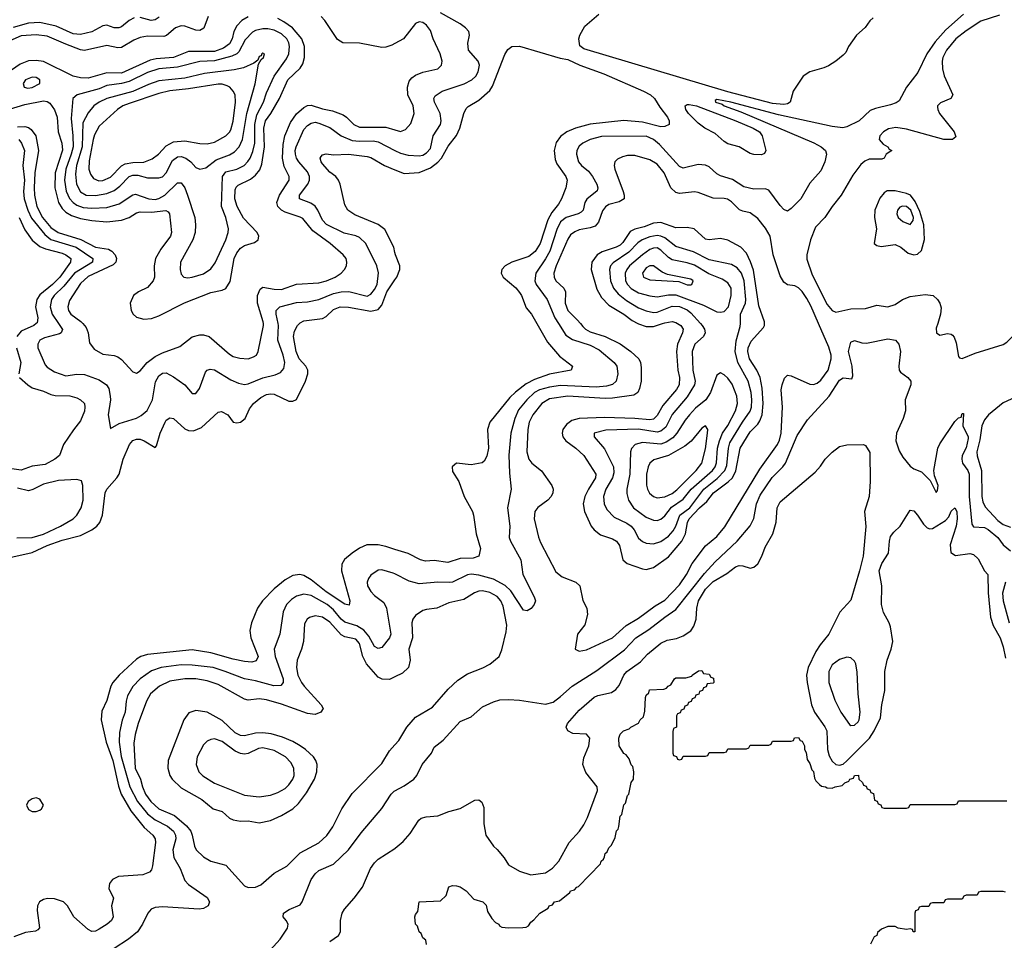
# Model space of a CAD drawing. Header units: inches. Extents: x 501365 to 657855, y 482276 to 547543.
# Tile 275 of 656: x 577982 to 583276, y 496684 to 501634. Entities that reach past the tile are written whole.
import ezdxf

# ---------------------------------------------------------------- set-up
doc = ezdxf.new("R2010")
doc.units = ezdxf.units.IN
doc.header["$MEASUREMENT"] = 0
for name, color, linetype in [('A5479', 7, 'Continuous'), ('A5489', 7, 'Continuous'), ('A5570', 7, 'Continuous'), ('A5580', 7, 'Continuous')]:
    doc.layers.add(name, color=color, linetype=linetype)

msp = doc.modelspace()

# ---------------------------------------------------------------- linework, layer by layer
at = {"layer": 'A5479', "color": 5}
for points, elevation in [([(577930, 498741.9), (578050, 498769.8), (578130, 498806.1), (578210, 498835.3), (578310, 498860.4), (578369.9, 498890.1), (578397.4, 498910), (578412.5, 498930), (578427.9, 498970), (578441.5, 499090), (578450.5, 499110), (578504.2, 499170), (578516.4, 499190), (578539.4, 499270), (578572.1, 499350), (578590, 499371.5), (578610, 499378.5), (578630, 499378.1), (578652, 499370), (578710, 499333.4), (578717.5, 499342.5), (578738.1, 499410), (578763.8, 499470), (578770, 499481.3), (578790, 499493.7), (578810, 499488.9), (578870, 499433.7), (578890, 499424.4), (578916.7, 499423.3), (578959.7, 499440.3), (579050, 499523.1), (579066.4, 499526.4), (579101.6, 499510), (579130.3, 499470.3), (579150, 499466), (579170, 499470.2), (579194, 499490), (579218.5, 499541.5), (579239, 499570), (579277.9, 499602.1), (579310, 499618.7), (579330, 499622.3), (579350, 499619.6), (579430, 499582.7), (579450, 499583.2), (579470, 499591.7), (579519.4, 499690), (579530.9, 499730), (579531.6, 499750), (579521, 499770), (579485.3, 499810), (579469.5, 499850.5), (579454.1, 499930), (579460.4, 499959.6), (579476.5, 499990), (579486, 500000)], 1940), ([(578070.5, 500000), (578058.6, 499990), (577990, 499958.6), (577966.4, 499930)], 1940), ([(578190.7, 500000), (578211.8, 499968.2), (578205.8, 499950), (578195.5, 499944.5), (578116.4, 499923.6), (578091.1, 499910), (578079.8, 499890), (578079.8, 499870), (578118.3, 499778.3), (578130, 499765.2), (578170, 499740.5), (578230, 499719.5), (578290, 499727.3), (578330, 499725.5), (578410, 499697.3), (578448.4, 499670), (578461.2, 499650), (578469.5, 499610), (578470.1, 499589.9), (578457.2, 499510), (578470, 499436), (578517.7, 499462.3), (578610, 499491.6), (578634.6, 499505.4), (578666.8, 499533.2), (578695.6, 499590), (578712.7, 499687.3), (578730, 499718.4), (578750, 499733.1), (578770, 499734.6), (578810, 499713), (578870.1, 499670.1), (578910, 499623.7), (578916.3, 499623.7), (578930, 499624.4), (578949.1, 499650.9), (578982, 499738), (578990, 499748.9), (579005.9, 499754.1), (579030, 499750.9), (579116.7, 499696.7), (579159, 499679), (579190, 499672.5), (579210, 499675.5), (579290, 499708.2), (579355.7, 499724.3), (579383.6, 499736.4), (579401.9, 499758.1), (579407.2, 499790), (579399, 499830), (579369.9, 499910), (579374.2, 499990), (579372, 500000)], 1960), ([(578321, 500000), (578339, 499979), (578350.2, 499950), (578357, 499897), (578382.6, 499862.6), (578430, 499835.8), (578490, 499827.8), (578510, 499820.4), (578530, 499805.9), (578590, 499741.1), (578610, 499733.4), (578630, 499746), (578667.3, 499790), (578710, 499822), (578750, 499842.4), (578843.3, 499876.7), (578910, 499929.4), (578950, 499939.5), (578970, 499939.8), (579000.3, 499930), (579110, 499835.2), (579130, 499823.5), (579165.7, 499814.3), (579209.8, 499810.2), (579239.8, 499820.2), (579255.1, 499830), (579263.5, 499850), (579293.5, 499990), (579292.4, 500000)], 1980), ([(577964.5, 499870), (577989, 499790), (577976.9, 499730)], 1940), ([(577981.8, 499710), (578025.4, 499670), (578050, 499655.1), (578110, 499636.6), (578150, 499618), (578172.7, 499612.7), (578251.1, 499611.1), (578290, 499600.1), (578308.9, 499590), (578330, 499570.2), (578333.1, 499550), (578330, 499529.6), (578310, 499476.4), (578271.1, 499428.9), (578217.8, 499350), (578196.1, 499290), (578170.3, 499270), (578118.5, 499241.5), (578050, 499233.6), (577990, 499212), (577890, 499226.1)], 1940), ([(577967.3, 498847.3), (578050, 498849.6), (578110, 498867.9), (578201.4, 498910), (578269.8, 498950), (578289.8, 498970), (578312.7, 499010), (578323.2, 499050), (578322, 499130), (578313.8, 499153.8), (578290, 499160.9), (578190, 499156.3), (578110, 499136.5), (578052.9, 499107.1), (578030, 499101), (577970, 499115.7)], 1960), ([(580000, 498785.8), (579950, 498801.3), (579909.9, 498809.9), (579849.3, 498810.7), (579810, 498792.2), (579770, 498764.7), (579729.2, 498730.8), (579714.1, 498705.9), (579711.8, 498670), (579757.5, 498510), (579753.8, 498486.2), (579730, 498491.9), (579630, 498557.4), (579550, 498621.2), (579510, 498645), (579488.5, 498651.5), (579450, 498645.9), (579410, 498622.8), (579350, 498573.9), (579287.7, 498510), (579260.8, 498470), (579228.4, 498390), (579219.8, 498350), (579224.7, 498310), (579264.4, 498210), (579253.7, 498186.3), (579230, 498179.6), (579190, 498182.7), (579130, 498194.8), (579010, 498229.9), (578910, 498245.1), (578670, 498220.1), (578633.8, 498210), (578610, 498196.4), (578517.3, 498110), (578482.3, 498070), (578472.1, 498050), (578450, 497974), (578423.6, 497916.4), (578419.6, 497870), (578446.6, 497750), (578482.4, 497650), (578512.9, 497512.9), (578528.6, 497470), (578579.5, 497379.5), (578651.3, 497291.3), (578697.4, 497250), (578710.1, 497230), (578712.5, 497210), (578695.6, 497084.4), (578690, 497062.7), (578680.5, 497050), (578643.7, 497036.3), (578513.1, 497026.9), (578480.4, 497010), (578464.6, 496990), (578462, 496962), (578486.4, 496910), (578476.5, 496870), (578484.4, 496810), (578475.8, 496790), (578453.1, 496770), (578410, 496744.1), (578390, 496732.9), (578370, 496730.7), (578350, 496742.3), (578274.1, 496810), (578238.4, 496870), (578217.8, 496890), (578170, 496907.7), (578131.3, 496908.7), (578110, 496903), (578088.3, 496890), (578078.2, 496870), (578076.2, 496843.8), (578089.3, 496750.7), (578080.4, 496739.6), (578067.2, 496732.8), (578014.2, 496725.8), (577950, 496703.4)], 1940), ([(580000, 498653.7), (579990, 498658.7), (579930, 498675.2), (579910, 498673.2), (579870, 498646.9), (579856.9, 498630), (579850.2, 498610), (579853, 498590), (579870, 498559), (579890, 498537.6), (579940.7, 498500.7), (579954.6, 498470), (579978.3, 498330), (579970.1, 498310), (579930, 498257.6), (579910, 498252.4), (579890, 498263.9), (579859.7, 498319.7), (579832.1, 498352.1), (579795.3, 498375.3), (579730, 498394.6), (579710.9, 498410.9), (579670, 498460.6), (579634.5, 498490), (579550, 498537.3), (579510, 498545.2), (579470, 498534.6), (579443.3, 498516.7), (579417.3, 498490), (579398.9, 498450), (579381.5, 498330), (579350.2, 498249.8), (579355.4, 498210), (579398.4, 498090), (579399.3, 498070), (579385.4, 498054.6), (579348.6, 498051.4), (579250, 498078.4), (579190, 498089.4), (579087.6, 498130), (579023, 498150), (578910, 498164), (578850, 498164.3), (578742.4, 498150), (578690, 498132.4), (578630, 498090.5), (578590.8, 498049.2), (578562.3, 497997.7), (578554.4, 497970), (578549.5, 497910.5), (578532.4, 497867.6), (578518, 497802), (578517.1, 497750), (578527.9, 497672.1), (578573.9, 497510), (578616.3, 497430), (578670, 497363.9), (578710, 497331.2), (578777.6, 497297.6), (578808.5, 497270), (578819.1, 497250), (578821.5, 497230), (578804.9, 497170), (578810.1, 497130), (578844.6, 497070), (578870, 497006.3), (578890, 496984.1), (578990, 496914.3), (579002, 496890), (578995.5, 496870), (578970, 496855.8), (578947.9, 496852.1), (578750, 496864.6), (578710, 496860.1), (578688.6, 496851.4), (578671, 496830), (578642.5, 496770), (578615, 496730), (578567.6, 496690), (578490, 496640.6)], 1960), ([(580000, 498100.7), (579970, 498085.9), (579931.7, 498088.3), (579910, 498099.4), (579846, 498170), (579826.5, 498210), (579810, 498280.5), (579790, 498302.2), (579730, 498314.9), (579710, 498327.2), (579650, 498393.8), (579610, 498421.1), (579570, 498428), (579540.8, 498419.2), (579528.2, 498410), (579514.2, 498385.8), (579507.8, 498290), (579497.5, 498250), (579473.3, 498190), (579470.6, 498150), (579477.7, 498110), (579498.2, 498070), (579511.8, 498050), (579603.9, 497950), (579613.1, 497930), (579601.6, 497910), (579570, 497898.5), (579530, 497903.8), (579390, 497953.7), (579310, 497977.1), (579270, 497981.9), (579210, 497974.6), (579190, 497980.5), (579050, 498059.5), (578990, 498079.7), (578930, 498089.6), (578870, 498089.9), (578790, 498077.7), (578734.5, 498050), (578685.3, 498010), (578664, 497970), (578619.6, 497850), (578603.4, 497790), (578596.7, 497743.3), (578603.8, 497610), (578631.9, 497550), (578642, 497510), (578659.2, 497470), (578687.4, 497430), (578730, 497391.7), (578815.1, 497355.1), (578879.9, 497299.9), (578901.9, 497270), (578910.1, 497250), (578922, 497190), (578931.1, 497171.1), (578970, 497131.9), (579010, 497110.1), (579090, 497087.6), (579190, 496976.9), (579210, 496968.1), (579250, 496969), (579278, 496982), (579350, 497045.2), (579418, 497082), (579490, 497154.1), (579590, 497208.6), (579633.2, 497246.8), (579665.5, 497294.5), (579714.9, 497390), (579770, 497473.2), (579930, 497635.2), (579970, 497702.3), (580000, 497735.2)], 1980), ([(579310, 496609.1), (579383.1, 496690), (579421.8, 496750), (579424.8, 496770), (579415.6, 496790), (579398.5, 496810), (579401.3, 496830), (579431.8, 496850), (579490, 496874.4), (579501.1, 496890), (579549, 497010), (579570, 497041.7), (579590, 497058.8), (579670, 497092.9), (579749.8, 497170), (579818.1, 497261.9), (579930, 497392.7), (579978.7, 497470), (579995, 497485), (580000, 497487.7)], 1960), ([(579650, 496677.3), (579696, 496710), (579707, 496730), (579706.6, 496790), (579716.8, 496830), (579728.5, 496851.5), (579780.4, 496910), (579824.5, 496970), (579867.4, 497070), (579890, 497100.3), (579910, 497120.3), (580000, 497177.9)], 1940)]:
    msp.add_lwpolyline(points, dxfattribs=dict(at, elevation=elevation))
for points, elevation in [([(578930, 497919.9), (578892.4, 497907.6), (578864, 497870), (578780.4, 497650), (578777.9, 497610), (578790.1, 497570), (578802.5, 497550), (578850, 497504.4), (578961.6, 497441.6), (579022.3, 497390), (579070, 497375.7), (579110, 497341), (579130, 497331), (579170, 497325.3), (579210, 497326.3), (579270, 497315.9), (579330, 497328.1), (579390, 497354.1), (579450, 497390.1), (579480.5, 497419.5), (579523.5, 497476.5), (579567.4, 497550), (579580.5, 497590), (579581.6, 497630), (579575.2, 497650), (579561.7, 497670), (579518.7, 497710), (579489.8, 497730), (579450, 497752.9), (579396, 497776), (579334.1, 497794.1), (579290, 497799.7), (579250, 497798.5), (579190, 497783.5), (579170, 497784.3), (579140.2, 497800.2), (579070, 497866.3), (578990.2, 497909.8)], 2020), ([(579030, 497767.2), (579010, 497764.1), (578990, 497754.2), (578970, 497734.3), (578935.9, 497670), (578930.2, 497630), (578945.2, 497590), (578967.6, 497567.6), (579030, 497529.5), (579190, 497464.3), (579270, 497455), (579330, 497464.2), (579370, 497479), (579410, 497500.9), (579430, 497519.3), (579450.5, 497550), (579457.4, 497570), (579455.5, 497610), (579439.6, 497639.6), (579410.6, 497670.6), (579350, 497704.8), (579290, 497719), (579265.5, 497714.5), (579210, 497688.1), (579190, 497685), (579170, 497688.3), (579141.3, 497701.3), (579070, 497753.1)], 2040), ([(578070, 497449.3), (578050, 497443.7), (578027.3, 497430), (578019.1, 497410), (578030, 497388), (578050, 497377.1), (578070, 497377.1), (578090, 497384.4), (578099.3, 497390), (578109.3, 497410), (578090, 497442.7)], 1940)]:
    msp.add_lwpolyline(points, close=True, dxfattribs=dict(at, elevation=elevation))
at = {"layer": 'A5489', "color": 5}
for points, elevation in [([(580878.3, 500000), (580918.3, 499938.3), (580954.9, 499914.9), (581050, 499883.3), (581098.5, 499858.5), (581178.4, 499790), (581192.4, 499770), (581198.3, 499730), (581188.4, 499690), (581168.5, 499671.5), (581137.6, 499662.4), (581081.5, 499658.5), (580890, 499666.4), (580830, 499658.3), (580776.8, 499643.2), (580750, 499629), (580708.1, 499590), (580664.4, 499535.6), (580643.7, 499490), (580623.3, 499410), (580612.5, 499292.5), (580615.8, 499195.8), (580625.1, 499110), (580604.8, 499010), (580618.2, 498910), (580614.4, 498850), (580620.7, 498830), (580675.9, 498730), (580686.8, 498650), (580749.1, 498530), (580754.7, 498510), (580748.7, 498490), (580731.3, 498468.7), (580710, 498455.1), (580690, 498459.7), (580622.3, 498562.3), (580592.2, 498592.2), (580530, 498625.4), (580450, 498647.8), (580410, 498652.7), (580390, 498649), (580310, 498609.9), (580292.9, 498607.1), (580230, 498609.9), (580130, 498600.9), (580075.4, 498615.4), (580000, 498653.7)], 1960), ([(580762.1, 500000), (580820.2, 499900.2), (580885.2, 499825.2), (580954.9, 499770), (580946.8, 499750), (580830, 499728.2), (580750, 499699.7), (580704.7, 499675.3), (580648.1, 499631.9), (580617.5, 499602.5), (580509.5, 499470), (580497.9, 499430), (580502, 499330), (580493.5, 499286.5), (580479.1, 499260.9), (580468.4, 499251.6), (580410, 499241), (580330, 499249.7), (580307.3, 499230), (580310, 499203.8), (580342.4, 499150), (580371.2, 499070), (580416.2, 498990), (580422.9, 498970), (580436.3, 498870), (580458.9, 498790), (580451.4, 498748.6), (580421, 498739), (580350, 498736.5), (580283.9, 498716.1), (580210, 498725.2), (580163.3, 498723.3), (580136.9, 498730), (580070, 498764.1), (580000, 498785.8)], 1940), ([(580996.7, 500000), (581010, 499983.5), (581024, 499970), (581050, 499955.7), (581130, 499929.7), (581210, 499890.1), (581268.8, 499850), (581310.2, 499810), (581320.7, 499790), (581323.9, 499763.9), (581323, 499690), (581314.6, 499650), (581304.8, 499630), (581284.8, 499615.2), (581170, 499598.6), (581130, 499597.2), (580930, 499609.3), (580830, 499595.9), (580789.6, 499570), (580740.9, 499510), (580721.5, 499470), (580714.3, 499430), (580709, 499310), (580719.1, 499270), (580735.4, 499250), (580787.9, 499207.9), (580842.5, 499130), (580850.1, 499110), (580849.4, 499090), (580840.1, 499070), (580822.6, 499050), (580768.2, 499011.8), (580752.4, 498990), (580748.9, 498950), (580771.2, 498851.2), (580782.1, 498822.1), (580864.7, 498664.7), (580898.7, 498638.7), (580972.4, 498610), (580994.4, 498590), (581010, 498510.6), (581031.1, 498470), (581035.6, 498435.6), (581020, 498380), (580981.1, 498330), (580968.2, 498250), (580990, 498238), (581030, 498245.8), (581170, 498309.4), (581243.5, 498376.5), (581310, 498415.7), (581398.1, 498481.9), (581450, 498512.8), (581530, 498595.3), (581568.1, 498650), (581598.1, 498710), (581670, 498805.7), (581730, 498855), (581773.4, 498906.6), (581962.3, 499217.7), (582057.3, 499350), (582067.5, 499372.5), (582075.7, 499410), (582083.8, 499550), (582077, 499643), (582080.9, 499670), (582093.7, 499706.3), (582110, 499722.5), (582130, 499719.6), (582230, 499674.6), (582250, 499672.8), (582270, 499679.3), (582290, 499695.3), (582329.1, 499750), (582345.4, 499810), (582344.8, 499830), (582332.7, 499872.7), (582277.4, 500000)], 1980), ([(581519.7, 500000), (581536.3, 499990), (581548.8, 499970), (581545.7, 499950), (581518, 499890), (581512.7, 499850), (581521.1, 499750), (581530.1, 499710), (581527.9, 499670), (581514, 499646), (581440.3, 499559.7), (581410, 499505), (581390, 499485.5), (581370, 499481.4), (581290.1, 499489.9), (581125.5, 499494.5), (580989.8, 499490.2), (580950, 499478), (580922.1, 499457.9), (580902, 499430), (580898.3, 499410), (580902.8, 499390), (580918, 499370), (580973, 499330), (581015.9, 499290), (581080.4, 499190), (581078, 499170), (581040.5, 499110), (581021.5, 499070), (581011.6, 499030), (581019.5, 498990), (581054.2, 498910), (581070.2, 498890), (581104.4, 498864.4), (581170, 498842.1), (581191, 498830), (581206.6, 498806.6), (581224.6, 498730), (581247.6, 498710), (581330, 498680.5), (581350, 498677.7), (581390, 498688.4), (581470, 498745.8), (581543, 498830), (581562.4, 498870), (581572.5, 498930), (581581.4, 498950), (581637.2, 499010), (581676.3, 499043.7), (581711.8, 499090), (581791.9, 499148.1), (581814.2, 499170), (581831.9, 499208.1), (581856.6, 499330), (581910, 499418.3), (581950, 499458.4), (581962.4, 499477.6), (581973.3, 499510), (581979.7, 499570), (581973.4, 499653.4), (581963.4, 499710), (581946.1, 499750), (581906.6, 499810), (581896.2, 499850), (581899, 499870), (581915.4, 499904.6), (581981, 499979), (581987.1, 499990), (581986.5, 500000)], 2020), ([(581643.1, 500000), (581652.2, 499990), (581664.4, 499970), (581667.8, 499950), (581658, 499930), (581611.7, 499888.3), (581597.4, 499850), (581601.3, 499750), (581613.6, 499690), (581609.7, 499670), (581570, 499605.2), (581489.5, 499510.5), (581456.5, 499443.5), (581430, 499421), (581410, 499416.5), (581310, 499431.7), (581132.7, 499427.3), (581070.4, 499410), (581070.3, 499390), (581127, 499327), (581175.2, 499230), (581176.5, 499196.5), (581169.7, 499170.3), (581134, 499110), (581121.5, 499070), (581125, 499030), (581139.4, 498999.4), (581178.9, 498958.9), (581246.2, 498926.2), (581269.7, 498909.7), (581286.7, 498890), (581310, 498845.5), (581330, 498827.7), (581350, 498819.8), (581390, 498816.4), (581430, 498828.3), (581470, 498856.8), (581495.4, 498884.6), (581510.2, 498909.8), (581530.7, 498970), (581584.5, 499010), (581660.8, 499110), (581732.9, 499167.1), (581772.8, 499210), (581783.2, 499236.8), (581792.5, 499330), (581800.9, 499359.1), (581868.2, 499470), (581910, 499529.4), (581916.1, 499550), (581919.1, 499590), (581915.2, 499630), (581898.2, 499690), (581844, 499790), (581828.6, 499850), (581833.8, 499906.2), (581856.5, 499983.5), (581856.8, 500000)], 2040), ([(581306, 500000), (581310, 499997.9), (581350, 499984.9), (581390, 499984.7), (581438, 500000)], 2020), ([(582917.7, 500000), (582910, 499975.3), (582910.5, 499950.5), (582930, 499938), (582970, 499946), (582990, 499943.7), (582997.5, 499937.5), (583006.2, 499926.2), (583016.3, 499896.3), (583030, 499822.8), (583035.6, 499815.6), (583050, 499811.7), (583119.6, 499840.4), (583270, 499886.8), (583290, 499899), (583354.6, 499965.4), (583377.2, 500000)], 1980), ([(580000, 497487.7), (580050, 497514), (580101.1, 497550), (580116.9, 497570), (580145.7, 497630), (580196.2, 497690), (580210, 497722.8), (580259.1, 497760.9), (580350, 497859.5), (580410, 497885.5), (580470, 497939.5), (580530, 497966.7), (580563.6, 497976.4), (580610, 497979.3), (580670, 497974.7), (580810, 497954.2), (580850, 497965), (580890, 497994.1), (580952.2, 498050), (581084.6, 498135.4), (581233.6, 498246.4), (581294, 498310), (581365.5, 498354.5), (581450, 498421.9), (581510, 498462.4), (581664.1, 498655.9), (581721.2, 498718.8), (581838.9, 498830), (581910, 498912.4), (581930, 498952.2), (581944.1, 499030), (581962.7, 499077.3), (582028, 499172), (582086, 499230), (582100.2, 499250), (582162.1, 499397.9), (582217, 499483), (582334.6, 499610), (582390, 499695.8), (582410, 499708.5), (582456.4, 499703.6), (582461.3, 499718.7), (582457.6, 499770), (582439, 499850), (582450, 499900.7), (582470, 499908), (582510, 499896.4), (582535.3, 499895.3), (582650, 499917.7), (582690.3, 499910.3), (582708.6, 499888.6), (582717.4, 499850), (582708, 499770), (582710.2, 499750.2), (582718.2, 499738.2), (582758, 499710), (582772.7, 499690), (582773.4, 499670), (582742.8, 499590), (582744, 499530), (582731.8, 499490), (582696.4, 499410), (582693.5, 499370), (582710, 499315.6), (582730, 499281.8), (582770, 499233.6), (582790, 499219), (582830, 499202), (582876.7, 499156.7), (582910, 499091.3), (582917.5, 499102.5), (582920.7, 499130), (582901.2, 499181.2), (582896.8, 499210), (582918.8, 499330), (582930, 499353.7), (583010, 499473.4), (583030, 499493.4), (583043.1, 499496.9), (583050, 499516), (583056, 499516), (583052.4, 499450), (583082.4, 499390), (583082.2, 499382.2), (583070, 499331.8), (583050.2, 499290), (583047.3, 499270), (583050.4, 499250), (583079.5, 499210), (583086.5, 499190), (583087, 499070), (583101.8, 498921.8), (583110, 498906.7), (583170, 498902.9), (583190, 498893), (583242, 498850), (583270.1, 498810.2), (583310, 498778)], 1960), ([(583335.7, 499604.3), (583270, 499573.5), (583190.3, 499509.7), (583170, 499482.3), (583155.5, 499450), (583144.5, 499375.5), (583128.5, 499310), (583130, 499289.1), (583152.8, 499210), (583154.8, 499070), (583161, 499041), (583173.9, 499013.9), (583241.3, 498941.3), (583270, 498919), (583310, 498904.6)], 1980), ([(580000, 497177.9), (580001.3, 497178.7), (580044.4, 497215.6), (580082.2, 497257.8), (580127.8, 497330), (580140.1, 497339.9), (580168.3, 497348.3), (580230, 497353.4), (580290, 497377.1), (580350, 497393), (580430, 497437.3), (580450, 497438.8), (580467.1, 497427.1), (580478, 497398), (580477, 497310), (580488.9, 497250), (580530, 497190.5), (580550, 497173), (580587, 497127), (580610.4, 497090), (580670, 497054.9), (580730, 497036.5), (580810, 497047.2), (580847.5, 497072.5), (580880.5, 497110), (580936.8, 497210), (580992.1, 497270), (581015.3, 497304.7), (581035.1, 497344.9), (581089.1, 497490), (581087.5, 497510), (581026.2, 497586.2), (581009.2, 497630), (581015.3, 497664.7), (581042.5, 497730), (581047.1, 497770), (581030, 497791.8), (580956.6, 497796.6), (580930, 497809.6), (580920.5, 497830), (580927.4, 497850), (580990, 497921.5), (581070, 497991.1), (581090, 498000.7), (581164.1, 498015.9), (581188.1, 498031.9), (581205.9, 498054.1), (581231.1, 498110), (581246.5, 498130), (581319.5, 498180.5), (581358.3, 498221.7), (581430, 498282.3), (581462.9, 498297.1), (581512.7, 498307.3), (581550, 498321.1), (581590, 498348.2), (581607.3, 498372.7), (581619.6, 498410), (581622.6, 498470), (581631.2, 498510), (581670, 498572.6), (581710, 498613.1), (581784.1, 498655.9), (581830, 498692), (581850, 498699.1), (581870, 498697.6), (581910, 498685.2), (581930, 498690.2), (581950, 498707.9), (581972.9, 498750), (581990, 498797), (582032.3, 498870), (582048.6, 498931.4), (582055.1, 499010), (582070, 499041.3), (582259.2, 499200.8), (582287.3, 499232.7), (582312, 499270), (582350, 499307.7), (582390, 499339.1), (582430, 499348), (582518, 499350), (582530, 499344.9), (582553.3, 499306.7), (582555.4, 499150), (582549.2, 499070), (582523.5, 498990), (582531, 498909), (582516.5, 498750), (582497.5, 498670), (582450, 498512.7), (582392, 498448), (582332.5, 498330), (582286.6, 498273.4), (582263.3, 498236.7), (582220.8, 498150), (582213.2, 498110), (582215.4, 498070), (582238.9, 497950), (582255, 497910), (582311.7, 497831.7), (582322.3, 497810), (582325.2, 497710), (582334.9, 497674.9), (582350, 497646.4), (582370, 497629.4), (582390, 497625.3), (582410, 497631.7), (582430, 497649), (582551, 497770), (582576.5, 497810), (582610, 497879.5), (582616.6, 497950), (582633, 498027), (582634.4, 498130), (582646.5, 498190), (582668.4, 498250), (582676.5, 498290), (582663.8, 498370), (582657.7, 498390), (582627.2, 498447.2), (582616.4, 498490), (582617.5, 498590), (582602.6, 498670), (582617.4, 498710), (582654, 498766), (582658.1, 498830), (582664.9, 498855.1), (582681.4, 498878.6), (582716.1, 498910), (582770, 498996), (582790, 498993.4), (582810, 498970.4), (582840.8, 498920.8), (582860.8, 498900.8), (582875.6, 498895.6), (582890, 498897.6), (582959.3, 498940.7), (582978.4, 498961.6), (582990, 498991), (583010.1, 499010), (583021, 498990), (583023.1, 498950), (583016.5, 498910), (582984.9, 498810), (582989.2, 498769.2), (583013.6, 498753.6), (583090, 498763.6), (583110, 498757.9), (583134.7, 498734.7), (583170, 498670.2), (583188.1, 498650), (583188.3, 498551.7), (583200.9, 498420.9), (583216, 498376), (583253.3, 498310), (583270, 498262), (583281.5, 498201.5)], 1940), ([(583283, 498610), (583266.6, 498550), (583269.7, 498510), (583301.8, 498390)], 1960), ([(580000, 497735.2), (580021.3, 497758.7), (580063.8, 497830), (580110, 497883.6), (580201.9, 497938.1), (580285.7, 498034.3), (580337.6, 498082.4), (580390, 498116.2), (580471.7, 498148.3), (580510, 498168.2), (580560.4, 498210), (580574.9, 498245.1), (580598, 498342), (580601.2, 498378.8), (580581.3, 498481.3), (580568.9, 498508.9), (580550, 498531.6), (580510, 498554.5), (580470, 498562.6), (580450, 498561.5), (580427.5, 498552.5), (580370, 498516.2), (580290, 498497.5), (580225.5, 498470), (580170, 498463.2), (580150, 498456.3), (580110.2, 498430), (580096.3, 498410), (580091.4, 498390), (580094.2, 498310), (580074.6, 498250), (580081.4, 498190), (580072.1, 498150), (580039.7, 498120.3), (580000, 498100.7)], 1980), ([(580170, 496662), (580165.6, 496685.6), (580150, 496698), (580140.4, 496720.4), (580130, 496728.7), (580120.4, 496760.4), (580109.4, 496770), (580107, 496810), (580110, 496822), (580122, 496838), (580129.6, 496890), (580244, 496896), (580275.3, 496924.7), (580290, 496971), (580310, 496978), (580330, 496976), (580350.7, 496970.7), (580382, 496950), (580424.7, 496904.7), (580472, 496890), (580490, 496872), (580498, 496838), (580521, 496801), (580539.6, 496779.6), (580558, 496770), (580562, 496762), (580574.8, 496754.8), (580610.3, 496750.3), (580688, 496752), (580705.6, 496754.4), (580718, 496762), (580730, 496782), (580746.6, 496793.4), (580778, 496830), (580824, 496856), (580829.2, 496870), (580846, 496874), (580858, 496890), (580884, 496896), (580939.3, 496940.7), (580944, 496950), (580964.7, 496955.3), (580978, 496970), (580987.2, 496972.8), (581104.7, 497095.3), (581109.2, 497110), (581120.4, 497119.6), (581126.8, 497133.2), (581130, 497151.3), (581140.4, 497159.6), (581150, 497182), (581164, 497196), (581183.1, 497236.9), (581190, 497272), (581199, 497281), (581204, 497296), (581210, 497352), (581219, 497361), (581230, 497412), (581239, 497421), (581250, 497462), (581258, 497470), (581270, 497532), (581282, 497550), (581284, 497590), (581279, 497619), (581270, 497628), (581259, 497659), (581242, 497682), (581230, 497688.7), (581205.2, 497730), (581204, 497770), (581210, 497792), (581228, 497810), (581259, 497821), (581268, 497830), (581309, 497851), (581318, 497870), (581335.3, 497884.7), (581344, 497916), (581347, 497990), (581350, 498002), (581364.7, 498015.3), (581369.2, 498030), (581445.6, 498034.4), (581460.4, 498039.6), (581468.7, 498050), (581483.1, 498056.9), (581502, 498090), (581510, 498094.8), (581564, 498096), (581596.4, 498103.6), (581598, 498110), (581632, 498132), (581650, 498134), (581658, 498118), (581690, 498114), (581698, 498098), (581712.7, 498092.7), (581714, 498070), (581710, 498066), (581678, 498062), (581672.7, 498047.3), (581658, 498042), (581652.7, 498027.3), (581638, 498022), (581632.7, 498007.3), (581618, 498002), (581612.7, 497987.3), (581598, 497982), (581592.7, 497967.3), (581578, 497962), (581572.7, 497947.3), (581558, 497942), (581552.7, 497927.3), (581538, 497922), (581532.7, 497907.3), (581518, 497902), (581514, 497890), (581514, 497830), (581498, 497822), (581494, 497806), (581494, 497690), (581498, 497678), (581512.7, 497672.7), (581518, 497658), (581530, 497654), (581542, 497658), (581550, 497674), (581670, 497674), (581682, 497678), (581690, 497694), (581770, 497694), (581782, 497698), (581790, 497714), (581890, 497714), (581902, 497718), (581910, 497734), (582010, 497734), (582022, 497738), (582030, 497754), (582130, 497754), (582142, 497758), (582147.3, 497772.7), (582170, 497774), (582178, 497758), (582190, 497754), (582202, 497730), (582202, 497710), (582210, 497694), (582216, 497656), (582230, 497634), (582241, 497601), (582250, 497592), (582255.3, 497555.3), (582262, 497542), (582282, 497522), (582293.4, 497513.4), (582314, 497510), (582323.6, 497503.6), (582350, 497502), (582366, 497510), (582404, 497516), (582418, 497530), (582440.4, 497539.6), (582445.2, 497550), (582464.7, 497555.3), (582470, 497570.5), (582491.6, 497571.6), (582494, 497550), (582512.7, 497532.7), (582518, 497518), (582532.7, 497512.7), (582538, 497498), (582552.7, 497492.7), (582558, 497478), (582572.7, 497472.7), (582578, 497438), (582592.7, 497432.7), (582598, 497418), (582612.7, 497412.7), (582618, 497398), (582630, 497394), (582750, 497394), (582762, 497398), (582770, 497414), (583010, 497414), (583022, 497418), (583030, 497434), (583290, 497434)], 1920), ([(583282, 496942), (583270, 496946), (583150, 496946), (583138, 496942), (583130, 496926), (583070, 496926), (583058, 496922), (583050, 496906), (582970, 496906), (582958, 496902), (582950, 496886), (582890, 496886), (582878, 496882), (582870, 496866), (582830, 496866), (582818, 496862), (582812.7, 496847.3), (582798, 496842), (582794, 496830), (582794, 496730), (582786, 496730), (582782, 496742), (582770, 496746), (582750, 496742), (582706, 496750), (582690, 496758), (582650, 496758), (582615.3, 496744.7), (582594.8, 496725.2), (582590, 496709), (582576.9, 496703.1), (582556.9, 496663.1)], 1920)]:
    msp.add_lwpolyline(points, dxfattribs=dict(at, elevation=elevation))
for points, elevation in [([(581750, 499735.1), (581730, 499722.7), (581695.5, 499630), (581671.4, 499590), (581615.3, 499544.7), (581582.6, 499510), (581559.4, 499480.6), (581516, 499410), (581494.1, 499385.9), (581458.5, 499361.5), (581430, 499351), (581330, 499360.8), (581291.6, 499350), (581271.3, 499328.7), (581266.1, 499310), (581262.4, 499190), (581246.1, 499110), (581245.8, 499085.8), (581254.6, 499050), (581282, 499010), (581350, 498958.6), (581390, 498942.1), (581410, 498941.5), (581430, 498948.8), (581450, 498965.3), (581486.4, 499013.6), (581550, 499056.6), (581592.1, 499110), (581707.3, 499210), (581721.4, 499230), (581728.4, 499251.6), (581734.4, 499330), (581744.9, 499370), (581761.4, 499410), (581790, 499452.7), (581830.8, 499530), (581841, 499570), (581837.5, 499610), (581813.5, 499673.5), (581790, 499706.4), (581770, 499724.8)], 2060), ([(581670, 499449.4), (581650, 499437.4), (581591.9, 499368.1), (581558.9, 499341.1), (581470, 499290.7), (581392.1, 499267.9), (581370, 499248.7), (581360.9, 499230), (581352.5, 499190), (581351.6, 499131.6), (581356.8, 499110), (581368.4, 499088.4), (581390.6, 499070.6), (581410, 499063.8), (581450, 499068.8), (581490, 499086.6), (581514.7, 499105.3), (581619.9, 499210), (581649.4, 499250), (581670, 499325.5), (581679.8, 499410), (581681.3, 499430)], 2080), ([(582430, 498205.4), (582390, 498194.2), (582350, 498165.1), (582332.2, 498130), (582332.1, 498070), (582364.2, 497975.8), (582397.6, 497910), (582443.6, 497843.6), (582450, 497838), (582470, 497840.2), (582490, 497858.7), (582495.7, 497870), (582501.4, 497910), (582489.8, 498010), (582485.4, 498125.4), (582477.3, 498170), (582470, 498184.5), (582450, 498202.4)], 1960)]:
    msp.add_lwpolyline(points, close=True, dxfattribs=dict(at, elevation=elevation))
at = {"layer": 'A5570', "color": 5}
for points, elevation in [([(577910, 501146.5), (578010, 501178.5), (578110, 501197.1), (578130, 501193.4), (578144.4, 501184.4), (578169.2, 501149.2), (578183, 501110), (578189.8, 501030), (578209, 500969), (578212.6, 500932.6), (578172.9, 500810), (578170.3, 500730), (578190.4, 500650), (578210, 500618.9), (578230, 500599), (578260.8, 500580.8), (578310, 500564.8), (578370, 500553.7), (578450, 500546.2), (578530, 500555.3), (578569.9, 500570.1), (578610, 500595.6), (578630, 500600.6), (578690, 500598.1), (578767.8, 500607.8), (578780.7, 500600.7), (578788.4, 500590), (578797.8, 500490), (578793.1, 500470), (578740.4, 500399.6), (578713.1, 500350), (578705.4, 500310), (578706.5, 500250), (578699.8, 500230), (578670, 500193.4), (578621.3, 500170), (578594.5, 500150), (578575.6, 500110), (578580.7, 500070), (578592.9, 500050), (578610, 500034.9), (578650, 500023.8), (578690, 500027.2), (578730, 500042.3), (578867.8, 500112.2), (579010, 500166.4), (579070, 500179.5), (579090, 500188.5), (579113.3, 500226.7), (579136, 500350), (579150, 500380.8), (579170, 500405.7), (579190, 500420.1), (579243.9, 500436.1), (579264.7, 500450), (579268.4, 500470), (579259.3, 500490), (579186, 500566), (579151.4, 500630), (579138.3, 500670), (579141.3, 500718.7), (579146.4, 500733.6), (579156.3, 500743.7), (579223.7, 500776.3), (579250, 500797.3), (579273.2, 500826.8), (579283.6, 500856.4), (579298.6, 500950), (579295.4, 501050), (579304.3, 501090), (579333.1, 501130), (579379.6, 501210), (579424.1, 501310), (579490, 501373.5), (579503.9, 501396.1), (579513.3, 501430), (579513.9, 501490), (579499.9, 501530), (579449.5, 501590), (579402.9, 501622.9), (579370, 501639.5)], 2020), ([(578995.6, 501650), (578972.5, 501587.5), (578950, 501574.9), (578930, 501576.6), (578870, 501598.5), (578850, 501600.8), (578819.4, 501590), (578771, 501549), (578757, 501543), (578670, 501544.8), (578630, 501538.7), (578595.8, 501524.2), (578530, 501484.6), (578510, 501482.7), (578450, 501495.5), (578330, 501468.5), (578310, 501471.6), (578230, 501501.9), (578130, 501544.9), (578070, 501552.5), (577990, 501546.6), (577930, 501520.6)], 1980), ([(579210, 501648.8), (579177.4, 501630), (579150, 501601.5), (579134.3, 501570), (579124.4, 501530), (579110, 501503.6), (579078.7, 501481.3), (579030, 501462.4), (578890, 501462.1), (578810, 501430.2), (578715.9, 501424.1), (578683.3, 501416.7), (578530, 501346.4), (578450, 501347.1), (578350, 501319.9), (578310, 501320.6), (578269.6, 501329.6), (578110, 501408), (578070, 501414.2), (578030, 501412.1), (577984.7, 501395.3), (577938.5, 501361.5)], 2020), ([(578597.2, 501642.8), (578570.9, 501629.1), (578530, 501595.2), (578515.3, 501590), (578490, 501590.5), (578450, 501603.6), (578430, 501601.2), (578370, 501568.2), (578310, 501553.3), (578270, 501556.9), (578178.2, 501598.2), (578090, 501619.2), (578030, 501614.5), (577947.6, 501592.4)], 1960), ([(578732.8, 501647.2), (578710, 501632.7), (578689.9, 501629.9), (578630, 501644.6)], 1960), ([(580000, 501505.7), (579983.4, 501496.6), (579950, 501485.3), (579930, 501485), (579810, 501507.7), (579719.3, 501510), (579690, 501526.8), (579623.2, 501630), (579602.9, 501650)], 1980), ([(579292.4, 500000), (579291.3, 500010), (579260.8, 500110), (579260.5, 500150), (579274.9, 500185.1), (579290, 500194.7), (579350, 500184.1), (579390, 500183), (579470, 500212.2), (579590, 500218.8), (579631.1, 500230), (579678.7, 500250), (579709.8, 500270), (579729, 500290), (579739, 500310), (579741.4, 500330), (579737, 500350), (579721.7, 500370), (579651, 500430), (579557.6, 500497.6), (579503.9, 500563.9), (579490, 500572.8), (579410, 500598), (579388.9, 500610), (579369.7, 500630), (579364.5, 500650), (579379.9, 500690), (579430.5, 500770), (579431, 500790), (579404.7, 500844.7), (579395.2, 500890), (579398.1, 500961.9), (579408.4, 501010), (579438.7, 501081.3), (579470, 501127), (579510, 501162), (579530, 501172.2), (579550, 501174.7), (579610, 501154.5), (579663.9, 501143.9), (579721.9, 501121.9), (579739.5, 501110), (579779, 501070), (579810, 501055.5), (579950, 501055.2), (580000, 501041.6)], 1980), ([(577970, 501057.3), (578010, 501060.1), (578030, 501054.6), (578044.1, 501044.1), (578068.5, 501008.5), (578083.6, 500930), (578064, 500810), (578059.3, 500730), (578062.1, 500690), (578075.1, 500630), (578105, 500570), (578150, 500516.4), (578189, 500490), (578311, 500451), (578390, 500410.7), (578459.2, 500399.2), (578476.8, 500390), (578496.2, 500370), (578503.1, 500350), (578498.5, 500330), (578485.1, 500314.9), (578350, 500252.1), (578310, 500214.7), (578250, 500123.5), (578240.8, 500090), (578244.3, 500070), (578257.1, 500050), (578311.3, 500011.3), (578321, 500000)], 1980), ([(579372, 500000), (579360.9, 500050), (579361.4, 500070), (579381.1, 500090), (579470, 500113.5), (579530, 500116.1), (579590, 500128.6), (579670, 500160.7), (579710, 500169.7), (579751.5, 500171.5), (579850, 500147.6), (579870, 500157.8), (579890, 500183.2), (579903.6, 500210), (579911.8, 500271.8), (579902.2, 500310), (579843.2, 500430), (579810, 500462.2), (579790, 500471.2), (579726.3, 500486.3), (579632.1, 500532.1), (579610, 500555.5), (579585.9, 500610), (579571.3, 500631.3), (579547, 500647), (579487.3, 500670), (579486.2, 500690), (579531.1, 500750), (579539.9, 500770), (579541.2, 500790), (579530, 500816.5), (579482.4, 500870), (579470.5, 500890), (579465.5, 500910), (579463.9, 500930), (579468.4, 500950), (579510, 501042.7), (579530, 501065.5), (579550, 501078.2), (579570, 501081.9), (579590, 501078.2), (579650, 501054), (579710.2, 501010), (579770, 500984.7), (579810, 500979.8), (579881.9, 500981.9), (579910, 500976.5), (580000, 500930.9)], 1960), ([(577977.2, 500990), (577992.3, 500970), (578007.3, 500930), (577999.8, 500850), (578008.6, 500770), (578003.5, 500710), (578006.3, 500670), (578025.2, 500610), (578046, 500566), (578118, 500478), (578150, 500451.8), (578286.4, 500410), (578376.1, 500350), (578374.1, 500330), (578276.6, 500270), (578219.3, 500200.7), (578166.8, 500150), (578153.3, 500130), (578146.2, 500090), (578157.5, 500050), (578190.7, 500000)], 1960), ([(580000, 500382.8), (579993.7, 500410), (579944.9, 500504.9), (579910, 500533.1), (579784.9, 500584.9), (579745.6, 500610), (579730, 500639), (579704.8, 500750), (579696.1, 500770), (579682, 500790), (579650, 500814.7), (579610, 500858.5), (579602.5, 500870), (579598.4, 500890), (579602.5, 500897.5), (579610, 500907.1), (579630, 500913), (579670, 500907.7), (579749.9, 500910.1), (579850, 500898.3), (579870, 500892.4), (579943.6, 500850), (580000, 500827.1)], 1940), ([(577978.8, 500570), (578010, 500503.1), (578050, 500447.5), (578090, 500413.5), (578120.8, 500400.8), (578210, 500378.2), (578230.2, 500370), (578256.6, 500350), (578255.3, 500330), (578198.2, 500250), (578159.4, 500210), (578090, 500155), (578073.8, 500130), (578066.9, 500090), (578080.5, 500030), (578075.6, 500004.4), (578070.5, 500000)], 1940), ([(579486, 500000), (579490, 500004.2), (579510, 500014.4), (579610, 500026.5), (579630, 500037.9), (579670, 500075.9), (579705.1, 500090), (579750, 500088.2), (579870, 500066.2), (579910, 500075.1), (579930, 500099.1), (579956.5, 500170), (580000, 500234.7)], 1940)]:
    msp.add_lwpolyline(points, dxfattribs=dict(at, elevation=elevation))
for points, elevation in [([(579315.9, 501584.1), (579290, 501583.9), (579250, 501575.3), (579233.6, 501566.4), (579195.3, 501524.7), (579159.6, 501460.4), (579149.5, 501450.5), (579122, 501438), (579030, 501412), (578950, 501408.3), (578830, 501378.2), (578730, 501369.3), (578670, 501349.9), (578570, 501301.3), (578530, 501290.7), (578450, 501279.6), (578410, 501261.2), (578290.5, 501229.5), (578267.5, 501210), (578258.4, 501101.6), (578268.3, 501010), (578268.8, 500950), (578259.3, 500910), (578230.6, 500830), (578223.1, 500770), (578231.3, 500711.3), (578250, 500672.4), (578270, 500650.1), (578290, 500635.9), (578323.6, 500623.6), (578370, 500619.7), (578450, 500624.7), (578516.8, 500643.2), (578590, 500692.1), (578604.5, 500695.5), (578676.4, 500670), (578710, 500667.6), (578730, 500671.8), (578762.4, 500690), (578830, 500755.9), (578850, 500756.5), (578869.6, 500729.6), (578885.1, 500690), (578923.5, 500570), (578927.8, 500530), (578924.8, 500490), (578913.9, 500450), (578846, 500330), (578844.5, 500290), (578850, 500265.5), (578863.8, 500250), (578886.1, 500246.1), (578910, 500248.7), (578970, 500267.9), (579010, 500293.6), (579033.1, 500326.9), (579089.9, 500450), (579103.7, 500490), (579105.4, 500510), (579090.7, 500569.3), (579067.8, 500630), (579073.2, 500790), (579090, 500815.1), (579150, 500830.5), (579188.3, 500850), (579209.6, 500870.4), (579222.2, 500890), (579235.9, 500924.1), (579245.8, 500970), (579246.9, 501070), (579258, 501122), (579293.7, 501190), (579310, 501241.1), (579349.9, 501330), (579417.4, 501422.6), (579429.9, 501450), (579433.6, 501490), (579429, 501510), (579417.6, 501530), (579390, 501557.2), (579350, 501576.9)], 2040), ([(579290, 501454), (579284.9, 501450), (579279.9, 501440.1), (579270, 501435.1), (579263.4, 501416.6), (579240.9, 501399.1), (579185.2, 501374.8), (579135.5, 501364.5), (578975.3, 501344.7), (578870, 501319.1), (578730, 501305.2), (578674, 501286), (578590, 501246.9), (578450.4, 501209.6), (578409.3, 501190), (578380.9, 501170), (578350, 501133.2), (578320.9, 501079.1), (578318, 500950), (578288.5, 500850), (578283.1, 500803.1), (578288.3, 500750), (578308.3, 500708.3), (578339.5, 500690), (578390, 500688), (578450, 500699.5), (578490, 500715.6), (578520.6, 500739.4), (578570, 500789.7), (578590, 500796.9), (578617.1, 500797.1), (578670, 500784.1), (578730, 500782.7), (578750, 500789.5), (578770.5, 500809.5), (578803.9, 500876.1), (578830, 500895.9), (578850, 500897.5), (578874.7, 500890), (578901.8, 500870), (578930, 500839.2), (578950.7, 500829.3), (578982.7, 500837.3), (579039.3, 500880.7), (579110, 500906.4), (579137.5, 500922.5), (579161.4, 500950), (579179.9, 500990), (579203, 501130), (579248.7, 501288.7), (579266.3, 501393.7), (579280.1, 501419.9), (579293.3, 501430), (579299, 501450)], 2060), ([(578050, 501325), (578013.4, 501310), (578000.8, 501290), (578006.4, 501270), (578025.8, 501265.8), (578050, 501268.3), (578089.7, 501290), (578091, 501310), (578070, 501322.4)], 2040), ([(579050, 501287.6), (578890, 501261.5), (578788.9, 501251.1), (578730, 501237.7), (578570, 501183.6), (578536.6, 501170), (578508.5, 501151.5), (578410, 501061), (578384.8, 501015.2), (578377.1, 500990), (578355.2, 500875.2), (578353.5, 500830), (578362.4, 500802.4), (578379.7, 500779.7), (578406.9, 500766.9), (578430, 500768.4), (578470, 500787.1), (578530, 500847.7), (578550, 500858.3), (578590, 500866.6), (578650, 500867.6), (578694.9, 500885.1), (578728.8, 500911.2), (578770, 500955.2), (578810, 500976.5), (578870, 500982.7), (578950, 500968), (578990, 500966.1), (579030, 500975.2), (579090, 501009.1), (579111, 501029), (579117.9, 501042.1), (579130, 501088.2), (579143, 501190), (579139.8, 501230), (579130.8, 501250), (579112.8, 501270), (579098.2, 501278.2), (579070, 501286.8)], 2080)]:
    msp.add_lwpolyline(points, close=True, dxfattribs=dict(at, elevation=elevation))
at = {"layer": 'A5580', "color": 5}
for points, elevation in [([(580000, 500930.9), (580030, 500915.8), (580070, 500904.7), (580130, 500901.5), (580150, 500905.8), (580170, 500917), (580190, 500940.9), (580205.6, 501010), (580243.8, 501070), (580249, 501090), (580243.7, 501130), (580212.2, 501190), (580209, 501210), (580216.5, 501223.5), (580254.3, 501250), (580372, 501288), (580412.8, 501310), (580434.3, 501330), (580447, 501353), (580454.2, 501390), (580446.8, 501410), (580395.8, 501470), (580391.8, 501508.2), (580400.7, 501550), (580396.4, 501570), (580379.2, 501590), (580351.2, 501611.2), (580244.2, 501670)], 1960), ([(583057.2, 501662.8), (582960.8, 501579.2), (582904.7, 501515.3), (582860.1, 501450), (582810.2, 501349.8), (582749.3, 501270.7), (582710, 501197), (582694.1, 501185.9), (582664.5, 501175.5), (582583.7, 501156.3), (582555.1, 501144.9), (582495.3, 501090), (582430, 501057.2), (582406.9, 501053.1), (582350, 501059.5), (582062, 501122), (581805.1, 501190), (581730, 501205.2), (581721.6, 501198.4), (581723.7, 501190), (581759.6, 501179.6), (581770.3, 501170), (581858.6, 501138.6), (582251.8, 500971.8), (582291, 500950), (582315.2, 500930), (582319.3, 500910), (582311.6, 500870), (582290, 500821.3), (582230, 500754.5), (582182.6, 500670), (582130, 500618), (582110, 500604.7), (582090, 500612.4), (582070, 500634.2), (582010, 500717.3), (581990, 500725.1), (581930, 500722), (581875.2, 500735.2), (581815, 500775), (581750, 500794.3), (581730, 500804.6), (581690, 500842.4), (581670, 500851.4), (581630, 500854.5), (581550, 500835.5), (581530, 500843.8), (581422, 500962), (581389.3, 500989.3), (581350, 501007.4), (581110, 501006.2), (581049.1, 500990), (581010.2, 500970), (580990, 500953), (580978.3, 500930), (580976.6, 500910), (580985.8, 500870), (581002.5, 500850), (581039.7, 500819.7), (581062.7, 500790), (581085.8, 500750), (581090.8, 500730), (581086.4, 500713.6), (581031.8, 500668.2), (581020.7, 500650), (581010.8, 500610), (581000.4, 500599.6), (580984.2, 500590), (580920.7, 500570), (580890, 500547.5), (580870, 500505.6), (580832.8, 500390), (580810, 500347.3), (580757.4, 500270), (580751, 500230), (580758.9, 500210), (580817.8, 500130), (580858.9, 500030), (580878.3, 500000)], 1960), ([(582570, 501643.6), (582552.7, 501627.3), (582528.2, 501591.8), (582480.5, 501550), (582438, 501490), (582423.4, 501456.6), (582410, 501442.7), (582370.2, 501409.8), (582330, 501386), (582305.4, 501374.6), (582230, 501353.5), (582193.7, 501330), (582141.1, 501250), (582123.8, 501190), (582110, 501181.1), (582090, 501176.8), (582030, 501183.3), (581790, 501245.4), (581016.1, 501476.1), (580993.3, 501493.3), (580988.9, 501530), (580994.5, 501550), (581021.5, 501598.5), (581096.2, 501663.8)], 1940), ([(583250, 501658.1), (583150, 501625.8), (583070, 501574.2), (583014.7, 501530), (582964.3, 501470), (582945.3, 501430), (582941.4, 501410), (582943.1, 501370), (582952.2, 501332.2), (582998.5, 501230), (582988.4, 501210), (582933.4, 501186.6), (582917.6, 501170), (582917.4, 501162.6), (582917.8, 501150), (582926.7, 501130), (583005.7, 501030), (583015.3, 501004.7), (582998, 500990), (582950, 500989), (582750, 501044.7), (582693.5, 501053.5), (582652.8, 501047.2), (582625.6, 501030), (582606.9, 501010), (582603.1, 500990), (582625.2, 500965.2), (582650.5, 500950), (582657.5, 500937.5), (582671, 500930), (582641, 500910), (582630.4, 500889.6), (582617, 500883), (582550, 500883.2), (582526.4, 500873.6), (582505.4, 500854.6), (582461.7, 500798.3), (582398.8, 500690), (582350.1, 500630), (582311, 500570), (582261.6, 500518.4), (582234.4, 500450), (582214.8, 500370), (582214.1, 500345.9), (582242.2, 500262.2), (582322.7, 500102.7), (582349.8, 500069.8), (582370, 500061), (582450, 500079.8), (582530, 500081.5), (582590, 500098), (582650, 500089.1), (582690, 500102.3), (582728.9, 500130), (582770, 500145.9), (582850, 500155.6), (582893.4, 500150), (582916.8, 500130), (582929.3, 500110), (582935.6, 500084.4), (582933.4, 500050), (582917.7, 500000)], 1980), ([(580000, 501041.6), (580030, 501033.4), (580056.8, 501043.2), (580085, 501075), (580103.7, 501130), (580098.1, 501170), (580068.7, 501230), (580066.5, 501270), (580076.2, 501303.8), (580090, 501321.2), (580110, 501335), (580150, 501350.9), (580230, 501369.3), (580250.9, 501390), (580253.6, 501410), (580243.7, 501450), (580205.6, 501530), (580190, 501575.6), (580170, 501604), (580150, 501618.5), (580130, 501623), (580110, 501614), (580044.9, 501530), (580000, 501505.7)], 1980), ([(580000, 500827.1), (580050, 500806.7), (580130, 500812.1), (580190, 500837.1), (580230, 500868.5), (580249.5, 500890), (580286.2, 500953.8), (580330, 501011.6), (580349, 501050), (580370.7, 501129.3), (580383.1, 501156.9), (580392.6, 501167.4), (580450, 501200.7), (580510, 501252.4), (580523.7, 501276.3), (580590, 501446.9), (580606.6, 501473.4), (580627.7, 501490), (580670, 501491.7), (580887.3, 501427.3), (580930, 501420.3), (580993.5, 501390), (581123.1, 501343.1), (581336.3, 501250), (581373.6, 501230), (581395.5, 501210), (581423.6, 501163.6), (581464.4, 501110), (581474.3, 501090), (581473.7, 501070), (581450, 501058.6), (581430, 501057.5), (581330, 501082.4), (581230, 501090.9), (581050, 501071.5), (580970.3, 501050), (580923.6, 501030), (580890, 501005.8), (580866.2, 500973.8), (580855.9, 500930), (580861.3, 500881.3), (580870, 500857.8), (580919.3, 500790), (580925.8, 500770), (580918.7, 500730), (580895, 500670), (580878.8, 500641.2), (580843.5, 500596.5), (580822.5, 500557.5), (580779.7, 500430), (580753.4, 500386.6), (580718.8, 500361.2), (580627.9, 500330), (580591.5, 500310), (580574.4, 500290), (580571.4, 500270), (580581.9, 500250), (580650, 500191.3), (580670, 500166.2), (580680.4, 500150), (580704.6, 500084.6), (580733, 500050), (580762.1, 500000)], 1940), ([(582277.4, 500000), (582235.8, 500095.8), (582214, 500134), (582190, 500171.4), (582170, 500192.3), (582150, 500202), (582110, 500207.3), (582090, 500222.6), (582070, 500256.3), (582032.7, 500370), (582017.3, 500470), (581992.7, 500512.7), (581950, 500565.5), (581910, 500595.4), (581870, 500603.4), (581851.9, 500611.9), (581810, 500654.9), (581788.4, 500668.4), (581770, 500673.1), (581710, 500673.4), (581630, 500704.3), (581610, 500707.9), (581530, 500698.6), (581510, 500704.6), (581483.9, 500730), (581446.5, 500810), (581410, 500856.4), (581370, 500879.9), (581290, 500903.6), (581250, 500903.4), (581222.8, 500897.2), (581195.4, 500884.6), (581182.3, 500870), (581178, 500850), (581181.1, 500830), (581227.2, 500710), (581233, 500690), (581231.3, 500670), (581204.8, 500655.2), (581150, 500640.1), (581132.1, 500627.9), (581114.8, 500605.2), (581094.1, 500545.9), (581076, 500524), (581050, 500514.1), (580990, 500503), (580966.6, 500493.4), (580943.9, 500476.1), (580930, 500453.5), (580866.1, 500310), (580853.7, 500270), (580855.2, 500250), (580865.4, 500230), (580907.4, 500190), (580917.5, 500170), (580915.2, 500110), (580929.6, 500070), (580980.3, 500020.3), (580996.7, 500000)], 1980), ([(581986.5, 500000), (581986, 500010), (581956.1, 500096.1), (581926.6, 500286.6), (581911.9, 500331.9), (581890, 500377.7), (581858.8, 500410), (581790, 500448.6), (581750, 500456.7), (581690, 500450.4), (581670, 500454.2), (581609.2, 500509.2), (581570, 500516.3), (581510, 500513.9), (581430, 500543.9), (581390, 500539.7), (581339.6, 500520.4), (581290, 500507.9), (581264.6, 500495.4), (581224.4, 500435.6), (581210, 500421.8), (581189.8, 500410.2), (581114.2, 500385.8), (581086.1, 500370), (581058.1, 500330), (581053.9, 500290), (581084.7, 500184.7), (581110, 500140.5), (581150, 500099.3), (581230, 500050.1), (581275.6, 500015.6), (581306, 500000)], 2020), ([(581856.8, 500000), (581857.8, 500050), (581884.8, 500110), (581887.1, 500130), (581876.7, 500230), (581862.2, 500270), (581839, 500299), (581810, 500316.6), (581690, 500342.8), (581605.7, 500385.7), (581510, 500414.8), (581450, 500460.3), (581430, 500470.3), (581410, 500473.5), (581370, 500466.4), (581328.9, 500450), (581306.4, 500433.6), (581256.4, 500383.6), (581173.5, 500326.5), (581159.3, 500310), (581152.5, 500290), (581157.8, 500230), (581174.2, 500190), (581199.9, 500159.9), (581244.5, 500124.5), (581310, 500084.8), (581350, 500068.3), (581390, 500058.8), (581410, 500061.1), (581490, 500093.1), (581530, 500091.3), (581570, 500073.1), (581590, 500058.3), (581643.1, 500000)], 2040), ([(580000, 500234.7), (580010.3, 500250), (580026.2, 500290), (580026.6, 500310), (580003, 500370), (580000, 500382.8)], 1940), ([(581438, 500000), (581450, 500003.8), (581490, 500010.1), (581510, 500005.9), (581519.7, 500000)], 2020)]:
    msp.add_lwpolyline(points, dxfattribs=dict(at, elevation=elevation))
for points, elevation in [([(581970, 500906.6), (581930, 500908.5), (581910, 500914.5), (581850.5, 500950.5), (581790, 500967.1), (581770, 500978.7), (581721.6, 501021.6), (581665.5, 501050), (581630, 501077.6), (581578.8, 501130), (581564.1, 501150), (581560.4, 501170), (581570, 501177.6), (581582.2, 501177.8), (581621.8, 501170), (581832.7, 501090), (581926.4, 501050), (581959.3, 501030), (581974.7, 501010), (581994.3, 500930), (581986, 500914)], 1940), ([(582690, 500713.9), (582646.3, 500713.7), (582630, 500703), (582606.3, 500673.7), (582579.3, 500610), (582577.5, 500570), (582589.4, 500510), (582575.5, 500430), (582590, 500419.5), (582614.4, 500414.4), (582690, 500424.1), (582719.7, 500410), (582758.3, 500378.4), (582790, 500368.7), (582810, 500373.1), (582830, 500393.2), (582847.3, 500452.7), (582843.1, 500530), (582822.5, 500602.5), (582796.7, 500656.8), (582770.8, 500690.9), (582750, 500699.9)], 2020), ([(582729.2, 500630.8), (582714.9, 500625.1), (582701.1, 500610), (582698.5, 500590), (582705.2, 500570), (582730, 500549.3), (582770, 500532.6), (582786, 500554), (582787.7, 500570), (582774.2, 500610), (582750, 500629.3)], 2040), ([(581410, 500406.2), (581390, 500405.3), (581370, 500397.5), (581330, 500369.9), (581261.6, 500310), (581246.2, 500290), (581237.7, 500270), (581239.4, 500230), (581249.6, 500210), (581270, 500187.6), (581310, 500165.9), (581370, 500148.9), (581410, 500142.9), (581470, 500153.5), (581510, 500154.6), (581657.9, 500097.9), (581730, 500063.7), (581750, 500061.4), (581770, 500065.4), (581792.5, 500090), (581807.4, 500150), (581806.6, 500190), (581790, 500218.4), (581758.5, 500238.5), (581687.6, 500267.6), (581610, 500313.3), (581570, 500326.3), (581490, 500343), (581470, 500355.6), (581430, 500395)], 2060), ([(581390, 500311), (581370, 500310.4), (581350, 500298.8), (581331, 500270), (581336.5, 500250), (581370, 500235), (581525.5, 500225.5), (581570, 500208.6), (581590, 500207.8), (581595.4, 500210), (581602.7, 500230), (581590, 500239), (581464.4, 500264.4), (581436.9, 500276.9)], 2080)]:
    msp.add_lwpolyline(points, close=True, dxfattribs=dict(at, elevation=elevation))

doc.saveas('drawing.dxf')
